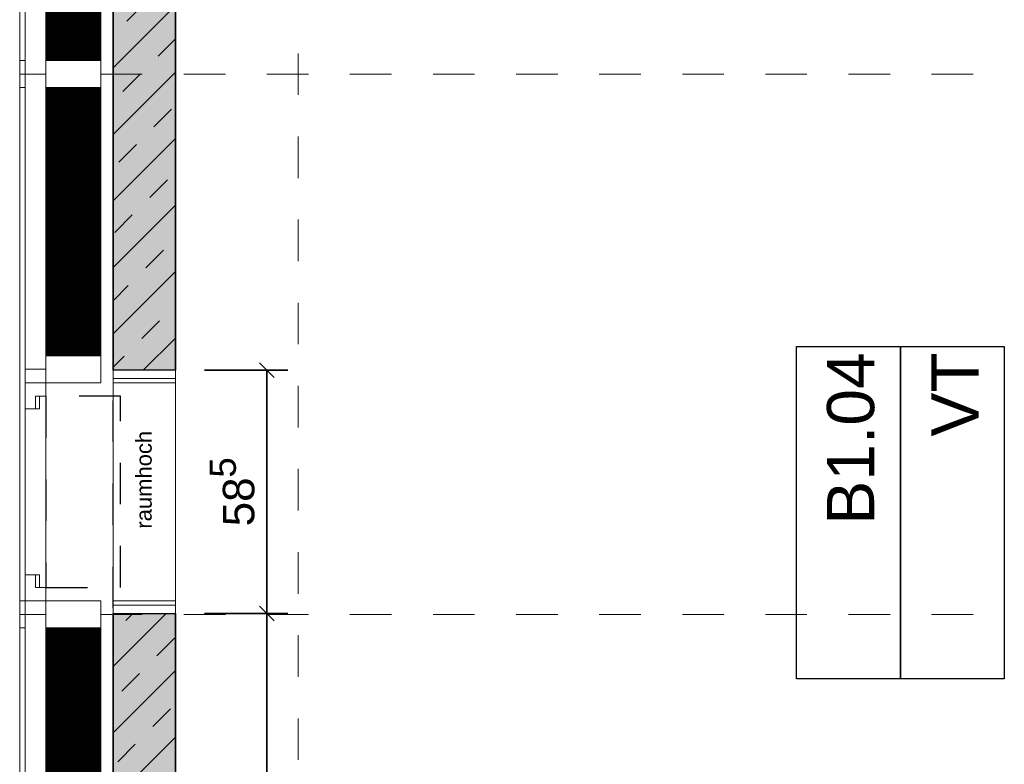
# Model space of a CAD drawing. Header units: metres. Extents: x -13 to 93, y -119 to 25.
# Tile 675 of 705: x 27.38 to 29.75, y -23.51 to -21.72. Entities that reach past the tile are written whole.
import ezdxf
from ezdxf.enums import TextEntityAlignment as Align

# ---------------------------------------------------------------- set-up
doc = ezdxf.new("R2010")
doc.units = ezdxf.units.M
doc.header["$LTSCALE"] = 0.00508
doc.header["$PDMODE"] = 1
doc.header["$PDSIZE"] = -2
for name, pattern in [('STYLE_05', [0.19684, 0.069505, -0.127335]), ('STYLE_06', [1.0537, 0.590515, -0.19684, 0.069505, -0.19684]), ('STYLE_11', [0.393677, 0.196838, -0.196838])]:
    doc.linetypes.add(name, pattern=pattern)
doc.layers.get('0').update_dxf_attribs({"lineweight": 18})
for name, color, linetype, lineweight in [('3-0-0 Dämmung', 7, 'Continuous', 18), ('3-3-0 AW Fassade', 7, 'Continuous', 18), ('3-4-0 Innenwände', 7, 'Continuous', 35), ('3-4-0-1 IW Beton', 7, 'Continuous', 35), ('3-4-5 IWBekleidungen', 7, 'Continuous', 25), ('3-4-9 WSonstiges VED', 7, 'STYLE_11', 25), ('3-5-9 DeckenSonstig VED', 7, 'STYLE_11', 25), ('Ans-Kante', 7, 'Continuous', 18), ('Bemaßung', 7, 'Continuous', 18), ('Keine', 7, 'Continuous', 18), ('Plan-Achse', 1, 'STYLE_06', 18), ('Plan-Achsen-Fassade', 1, 'STYLE_06', 18), ('Plan-Raumstempel', 7, 'Continuous', 13), ('Plan-Text-Hinweis', 7, 'Continuous', 13)]:
    doc.layers.add(name, color=color, linetype=linetype, lineweight=lineweight)
doc.layers.get('0').freeze()
doc.styles.add('Arial', font='ARIAL.TTF')
doc.dimstyles.new('MTZ_200', dxfattribs={"dimtxt": 0.075762, "dimasz": 0.000706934, "dimexe": 0.001, "dimexo": 0.003, "dimgap": 0.0001, "dimtad": 1, "dimdec": 4, "dimzin": 11, "dimtxsty": 'Arial', "dimblk": 'VW_SLASH', "dimcen": 0, "dimdle": 0.001, "dimazin": 0, "dimtfac": 1, "dimtdec": 4, "dimtix": 1, "dimtmove": 0, "dimatfit": 0, "dimldrblk": 'VW_FILLEDARROW', "dimfxl": 0, "dimfrac": 2, "dimtolj": 1, "dimtzin": 11, "dimarcsym": 0})
pattern_1 = [(45, (0, 0), (0.16, 0), []), (45, (0.08, 0), (0.16, 0), [0.06, -0.06])]
pattern_2 = [(45, (0, 0), (0.0003175, -0.0003175), [])]
pattern_3 = [(-45, (0, 0), (0.0003175, 0.0003175), [])]

# ---------------------------------------------------------------- blocks, each defined once
blk = doc.blocks.new('S_Profil_Fassade_Büro')
at = {"layer": '3-3-0 AW Fassade', "color": 7}
blk.add_line((-0.132, 0), (-0.195, 0), dxfattribs=at)
for points in [[(-0.195, 0.0325), (-0.182, 0.0325), (-0.182, -0.0325), (-0.195, -0.0325)], [(-0.132, 0.0325), (0, 0.0325), (0, -0.0325), (-0.132, -0.0325)]]:
    blk.add_lwpolyline(points, close=True, dxfattribs=at)
blk = doc.blocks.new('*D258')
at = {"layer": 'Bemaßung', "color": 0, "lineweight": -2}
for p, q in [((-5.4249, -5.1975), (-5.4249, -5.1475)), ((-5.5749, -5.1975), (-5.3749, -5.1975)), ((-5.4249, -7.55), (-5.4249, -5.1975)), ((-5.2749, -7.55), (-5.4749, -7.55)), ((-5.4249, -7.6), (-5.4249, -7.55))]:
    blk.add_line(p, q, dxfattribs=at)
at = {"layer": 'Bemaßung', "color": 0, "lineweight": 20}
for p, q in [((-5.4072, -5.2152), (-5.4425, -5.1798)), ((-5.4425, -7.5323), (-5.4072, -7.5677))]:
    blk.add_line(p, q, dxfattribs=at)
at = {"layer": 'Defpoints', "color": 0, "lineweight": 0}
for p in [(-5.795, -5.1975), (-5.4249, -7.55), (-5.35, -7.55)]:
    blk.add_point(p, dxfattribs=at)
at = {"color": 0, "lineweight": -2}
blk.add_wipeout([(-5.4295, -6.5254), (-5.4295, -6.3197), (-5.5516, -6.3197), (-5.5516, -6.5254)], dxfattribs=at).dxf.layer = 'Bemaßung'
at = {"layer": 'Bemaßung', "color": 0, "insert": (-5.531, -6.5254), "char_height": 0.07576, "attachment_point": 1, "rotation": 90, "line_spacing_factor": 0.967741, "style": 'Arial'}
blk.add_mtext('2,35', dxfattribs=at)
at = {"color": 0, "lineweight": -2}
blk.add_wipeout([(-5.4785, -6.3201), (-5.4785, -6.2221), (-5.5798, -6.2221), (-5.5798, -6.3201)], dxfattribs=at).dxf.layer = 'Bemaßung'
at = {"layer": 'Bemaßung', "color": 0, "insert": (-5.5627, -6.2711), "char_height": 0.06314, "attachment_point": 2, "rotation": 90, "line_spacing_factor": 0.967741, "style": 'Arial'}
blk.add_mtext('25', dxfattribs=at)
blk = doc.blocks.new('VW_FILLEDARROW')
at = {"color": 0, "lineweight": -2}
blk.add_solid([(0, 0), (0, 0), (0, 0)], dxfattribs=at)
blk = doc.blocks.new('VW_SLASH')
at = {"color": 0, "linetype": 'ByBlock', "lineweight": -2}
blk.add_line((0, 0), (-1, 0), dxfattribs=at)
at = {"color": 0, "linetype": 'ByBlock', "lineweight": 20}
blk.add_line((0, 0), (0, 0), dxfattribs=at)
blk = doc.blocks.new('*D259')
at = {"layer": 'Bemaßung', "color": 0, "lineweight": 20}
for p, q in [((-5.4072, -4.6302), (-5.4425, -4.5948)), ((-5.4425, -5.1798), (-5.4072, -5.2152))]:
    blk.add_line(p, q, dxfattribs=at)
at = {"layer": 'Bemaßung', "color": 0, "lineweight": -2}
for p, q in [((-5.5749, -4.6125), (-5.3749, -4.6125)), ((-5.4249, -4.6625), (-5.4249, -4.6125)), ((-5.4249, -4.6125), (-5.4249, -5.1975)), ((-5.4249, -5.1975), (-5.4249, -5.1475)), ((-5.5749, -5.1975), (-5.3749, -5.1975))]:
    blk.add_line(p, q, dxfattribs=at)
at = {"layer": 'Defpoints', "color": 0, "lineweight": 0}
for p in [(-5.72, -4.6125), (-5.4249, -4.6125), (-5.795, -5.1975)]:
    blk.add_point(p, dxfattribs=at)
at = {"color": 0, "lineweight": -2}
blk.add_wipeout([(-5.4295, -4.988), (-5.4295, -4.8705), (-5.5516, -4.8705), (-5.5516, -4.988)], dxfattribs=at).dxf.layer = 'Bemaßung'
at = {"layer": 'Bemaßung', "color": 0, "insert": (-5.531, -4.988), "char_height": 0.07576, "attachment_point": 1, "rotation": 90, "line_spacing_factor": 0.967741, "style": 'Arial'}
blk.add_mtext('58', dxfattribs=at)
at = {"color": 0, "lineweight": -2}
blk.add_wipeout([(-5.4785, -4.8708), (-5.4785, -4.8217), (-5.5798, -4.8217), (-5.5798, -4.8708)], dxfattribs=at).dxf.layer = 'Bemaßung'
at = {"layer": 'Bemaßung', "color": 0, "insert": (-5.5627, -4.8463), "char_height": 0.0631, "attachment_point": 2, "rotation": 90, "line_spacing_factor": 0.967741, "style": 'Arial'}
blk.add_mtext('5', dxfattribs=at)
blk = doc.blocks.new('*U480')
at = {"layer": '3-3-0 AW Fassade', "color": 7}
blk.add_line((0.162, -0.0025), (0.225, -0.0025), dxfattribs=at)
for points in [[(0.03, 0.03), (0.162, 0.03), (0.162, -0.035), (0.03, -0.035)], [(0.212, 0.03), (0.225, 0.03), (0.225, -0.035), (0.212, -0.035)]]:
    blk.add_lwpolyline(points, close=True, dxfattribs=at)
blk = doc.blocks.new('*U481')
at = {"layer": '3-3-0 AW Fassade', "color": 7}
blk.add_line((0.162, 0.5875), (0.212, 0.5875), dxfattribs=at)
blk.add_lwpolyline([(0.03, 0.62), (0.162, 0.62), (0.162, 0.555), (0.03, 0.555)], close=True, dxfattribs=at)
blk = doc.blocks.new('S_Fenster_Kern')
at = {"color": 7}
blk.add_wipeout([(0.177, 0.5225), (0.177, 0.4925), (0.212, 0.4925), (0.212, 0.0925), (0.177, 0.0925), (0.177, 0.0625), (0.162, 0.0625), (0.162, 0.5225)], dxfattribs=at).dxf.layer = '3-3-0 AW Fassade'
at = {"layer": '3-3-0 AW Fassade', "color": 7}
blk.add_lwpolyline([(0.177, 0.5225), (0.177, 0.4925), (0.212, 0.4925), (0.212, 0.0925), (0.177, 0.0925), (0.177, 0.0625), (0.162, 0.0625), (0.162, 0.5225)], close=True, dxfattribs=at)
at = {"color": 7}
for points in [[(0.187, 0.4925), (0.212, 0.4925), (0.212, 0.555), (0.162, 0.555), (0.162, 0.5225), (0.187, 0.5225)], [(0.187, 0.0925), (0.212, 0.0925), (0.212, 0.03), (0.162, 0.03), (0.162, 0.0625), (0.187, 0.0625)]]:
    blk.add_wipeout(points, dxfattribs=at).dxf.layer = '3-3-0 AW Fassade'
at = {"layer": '3-3-0 AW Fassade', "color": 7}
for points in [[(0.187, 0.4925), (0.212, 0.4925), (0.212, 0.555), (0.162, 0.555), (0.162, 0.5225), (0.187, 0.5225)], [(0.187, 0.0925), (0.212, 0.0925), (0.212, 0.03), (0.162, 0.03), (0.162, 0.0625), (0.187, 0.0625)]]:
    blk.add_lwpolyline(points, close=True, dxfattribs=at)
at = {"layer": '3-4-9 WSonstiges VED', "linetype": 'STYLE_05'}
blk.add_lwpolyline([(-0.018, 0.5225), (0.162, 0.5225), (0.162, 0.0625), (-0.018, 0.0625)], close=True, dxfattribs=at)
at = {"layer": '3-3-0 AW Fassade', "color": 7}
for name in ['*U481', '*U480']:
    blk.add_blockref(name, (0, 0), dxfattribs=at)
blk = doc.blocks.new('S_Türnr')
at = {"layer": 'Plan-Text-Hinweis', "color": 7, "linetype": 'Continuous', "lineweight": 25}
for points in [[(-0.4, 0.25), (0.4, 0.25), (0.4, 0), (-0.4, 0)], [(-0.4, 0), (0.4, 0), (0.4, -0.25), (-0.4, -0.25)]]:
    blk.add_lwpolyline(points, close=True, dxfattribs=at)
at = {"layer": 'Keine', "color": 0, "flags": 1}
blk.add_attdef('Plannummer', (-0.4, -0.4546), '', height=0.1136, dxfattribs=at)
at = {"layer": 'Plan-Raumstempel', "color": 7, "style": 'Arial'}
for tag, p in [('Türnummer', (0.3857, 0.1768)), ('Brand', (0.3857, -0.0745))]:
    blk.add_attdef(tag, text='', height=0.1136, dxfattribs=at).set_placement(p, align=Align.TOP_RIGHT)
blk = doc.blocks.new('kern_labor_laborfall (2D)')
at = {"layer": '3-4-0-1 IW Beton', "linetype": 'Continuous', "lineweight": 0}
for points in [[(-5.795, -1.4), (-5.645, -1.4), (-5.645, -4.6125), (-5.795, -4.6125)], [(-5.795, -5.1975), (-5.645, -5.1975), (-5.645, -7.385), (-5.795, -7.385)]]:
    blk.add_hatch(color=255, dxfattribs=at).paths.add_polyline_path(points)
at = {"layer": '3-4-0-1 IW Beton', "linetype": 'Continuous', "lineweight": 13}
h = blk.add_hatch(dxfattribs=at)
h.set_pattern_fill('STAHLBETON_1_50', style=0, pattern_type=2)
h.set_pattern_definition(pattern_1)
h.paths.add_polyline_path([(-5.795, -1.4), (-5.645, -1.4), (-5.645, -4.6125), (-5.795, -4.6125)])
h = blk.add_hatch(dxfattribs=at)
h.set_pattern_fill('STAHLBETON_1_50', style=0, pattern_type=2)
h.set_pattern_definition(pattern_1)
h.paths.add_polyline_path([(-5.795, -5.1975), (-5.645, -5.1975), (-5.645, -7.385), (-5.795, -7.385)])
at = {"layer": '3-4-0-1 IW Beton', "color": 7, "lineweight": 35}
for points in [[(-5.795, -1.4), (-5.645, -1.4), (-5.645, -4.6125), (-5.795, -4.6125)], [(-5.795, -5.1975), (-5.645, -5.1975), (-5.645, -7.385), (-5.795, -7.385)]]:
    blk.add_lwpolyline(points, close=True, dxfattribs=at)
at = {"layer": '3-4-5 IWBekleidungen', "color": 7, "linetype": 'Continuous', "lineweight": 18}
for points in [[(-5.645, -4.6325), (-5.645, -4.6425), (-5.795, -4.6425), (-5.795, -4.6325)], [(-5.795, -5.1675), (-5.645, -5.1675), (-5.645, -5.1775), (-5.795, -5.1775)]]:
    blk.add_lwpolyline(points, close=True, dxfattribs=at)
at = {"layer": 'Ans-Kante', "color": 8}
blk.add_line((-5.645, -4.6425), (-5.645, -5.1675), dxfattribs=at)
at = {"layer": 'Keine', "color": 7, "insert": (-5.74018396, -4.99356047), "char_height": 0.037881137, "attachment_point": 1, "rotation": 90, "line_spacing_factor": 0.970546, "style": 'Arial'}
blk.add_mtext('raumhoch', dxfattribs=at)
for points in [[(-5.795, -4.6125), (-5.645, -4.6125), (-5.645, -4.6325), (-5.795, -4.6325)], [(-5.795, -5.1775), (-5.645, -5.1775), (-5.645, -5.1975), (-5.795, -5.1975)]]:
    blk.add_wipeout(points).dxf.layer = '3-3-0 AW Fassade'
at = {"layer": '3-3-0 AW Fassade'}
for points in [[(-5.795, -4.6125), (-5.645, -4.6125), (-5.645, -4.6325), (-5.795, -4.6325)], [(-5.795, -5.1775), (-5.645, -5.1775), (-5.645, -5.1975), (-5.795, -5.1975)]]:
    blk.add_lwpolyline(points, close=True, dxfattribs=at)
at = {"layer": 'Ans-Kante', "color": 8}
blk.add_line((-5.795, -4.6425), (-5.795, -5.1675), dxfattribs=at)
at = {"layer": 'Bemaßung'}
dim = blk.add_linear_dim(base=(-5.4248535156, -7.55), p1=(-5.795, -5.1975), p2=(-5.35, -7.55), angle=90, dimstyle='MTZ_200', override={"dimtxt": 0.001515, "dimgap": 0.005, "dimdec": 8, "dimlfac": 50, "dimpost": '<>m', "dimtxsty": 'Arial', "dimtmove": 2}, dxfattribs=at)
dim.commit()
dim.dimension.update_dxf_attribs({"geometry": '*D258', "text_midpoint": (-5.4248535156, -6.37375)})
dim = blk.add_linear_dim(base=(-5.4248535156, -4.6125), p1=(-5.795, -5.1975), p2=(-5.72, -4.6125), angle=90, dimstyle='MTZ_200', override={"dimtxt": 0.001515, "dimgap": 0.005, "dimdec": 8, "dimlfac": 50, "dimpost": '<>m', "dimtxsty": 'Arial', "dimtmove": 2}, dxfattribs=at)
dim.commit()
dim.dimension.update_dxf_attribs({"geometry": '*D259', "text_midpoint": (-5.4248535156, -4.32)})

msp = doc.modelspace()

# ---------------------------------------------------------------- linework, layer by layer
at = {"layer": '3-3-0 AW Fassade'}
msp.add_lwpolyline([(27.393, -1.05), (27.443, -1.05), (27.443, -25.2725), (27.393, -25.2725)], close=True, dxfattribs=at)
at = {"layer": 'Ans-Kante', "color": 8}
msp.add_line((27.38, -1.09875), (27.38, -25.24), dxfattribs=at)
at = {"layer": 'Plan-Achsen-Fassade', "color": 9}
for p, q in [((27.575, -21.85), (41.525, -21.85)), ((27.575, -23.15), (41.525, -23.15))]:
    msp.add_line(p, q, dxfattribs=at)

# ---------------------------------------------------------------- block references
at = {"layer": '3-3-0 AW Fassade', "color": 7}
for p in [(27.575, -21.85), (27.575, -23.15)]:
    msp.add_blockref('S_Profil_Fassade_Büro', p, dxfattribs=at)

# ---------------------------------------------------------------- next in the draw order: block references
at = {"layer": '3-4-0 Innenwände', "color": 7}
msp.add_blockref('kern_labor_laborfall (2D)', (33.4, -17.95), dxfattribs=at)

# ---------------------------------------------------------------- next in the draw order: wipeouts: each hides what was drawn before it
at = {"color": 7}
for points in [[(27.443, -20.5825), (27.575, -20.5825), (27.575, -21.8175), (27.443, -21.8175)], [(27.443, -21.8825), (27.443, -22.5275), (27.575, -22.5275), (27.575, -21.8825)], [(27.443, -23.1825), (27.443, -24.4175), (27.575, -24.4175), (27.575, -23.1825)]]:
    msp.add_wipeout(points, dxfattribs=at).dxf.layer = '3-0-0 Dämmung'

# ---------------------------------------------------------------- next in the draw order: hatches: boundary and pattern name
at = {"layer": '3-0-0 Dämmung', "linetype": 'Continuous', "lineweight": 5}
h = msp.add_hatch(dxfattribs=at)
h.set_pattern_fill('D_MMUNG_1_50', style=0, pattern_type=2)
h.set_pattern_definition(pattern_2)
h.paths.add_polyline_path([(27.443, -20.5825), (27.575, -20.5825), (27.575, -21.8175), (27.443, -21.8175)])
at = {"layer": '3-0-0 Dämmung', "linetype": 'Continuous', "lineweight": 13}
h = msp.add_hatch(dxfattribs=at)
h.set_pattern_fill('D_MMUNG_1_50-1', style=0, pattern_type=2)
h.set_pattern_definition(pattern_3)
h.paths.add_polyline_path([(27.443, -20.5825), (27.575, -20.5825), (27.575, -21.8175), (27.443, -21.8175)])
at = {"layer": '3-0-0 Dämmung', "linetype": 'Continuous', "lineweight": 5}
h = msp.add_hatch(dxfattribs=at)
h.set_pattern_fill('D_MMUNG_1_50', style=0, pattern_type=2)
h.set_pattern_definition(pattern_2)
h.paths.add_polyline_path([(27.443, -21.8825), (27.443, -22.5275), (27.575, -22.5275), (27.575, -21.8825)])
at = {"layer": '3-0-0 Dämmung', "linetype": 'Continuous', "lineweight": 13}
h = msp.add_hatch(dxfattribs=at)
h.set_pattern_fill('D_MMUNG_1_50-1', style=0, pattern_type=2)
h.set_pattern_definition(pattern_3)
h.paths.add_polyline_path([(27.443, -21.8825), (27.443, -22.5275), (27.575, -22.5275), (27.575, -21.8825)])
at = {"layer": '3-0-0 Dämmung', "linetype": 'Continuous', "lineweight": 5}
h = msp.add_hatch(dxfattribs=at)
h.set_pattern_fill('D_MMUNG_1_50', style=0, pattern_type=2)
h.set_pattern_definition(pattern_2)
h.paths.add_polyline_path([(27.443, -23.1825), (27.443, -24.4175), (27.575, -24.4175), (27.575, -23.1825)])
at = {"layer": '3-0-0 Dämmung', "linetype": 'Continuous', "lineweight": 13}
h = msp.add_hatch(dxfattribs=at)
h.set_pattern_fill('D_MMUNG_1_50-1', style=0, pattern_type=2)
h.set_pattern_definition(pattern_3)
h.paths.add_polyline_path([(27.443, -23.1825), (27.443, -24.4175), (27.575, -24.4175), (27.575, -23.1825)])

# ---------------------------------------------------------------- next in the draw order: linework, layer by layer
at = {"layer": '3-0-0 Dämmung', "color": 7}
for points in [[(27.443, -20.5825), (27.575, -20.5825), (27.575, -21.8175), (27.443, -21.8175)], [(27.443, -21.8825), (27.443, -22.5275), (27.575, -22.5275), (27.575, -21.8825)], [(27.443, -23.1825), (27.443, -24.4175), (27.575, -24.4175), (27.575, -23.1825)]]:
    msp.add_lwpolyline(points, close=True, dxfattribs=at)

# ---------------------------------------------------------------- next in the draw order: block references
at = {"layer": '3-3-0 AW Fassade', "color": 7, "xscale": -1}
msp.add_blockref('S_Fenster_Kern', (27.605, -23.1475), dxfattribs=at)

# ---------------------------------------------------------------- next in the draw order: linework, layer by layer
at = {"layer": '3-5-9 DeckenSonstig VED', "color": 7, "linetype": 'STYLE_05'}
msp.add_line((27.605, -25.335), (27.605, -0.165), dxfattribs=at)

# ---------------------------------------------------------------- next in the draw order: block references
at = {"layer": '3-4-0 Innenwände', "color": 7}
msp.add_blockref('kern_labor_laborfall (2D)', (33.4, -17.95), dxfattribs=at)

# ---------------------------------------------------------------- next in the draw order: linework, layer by layer
at = {"layer": 'Plan-Achse'}
msp.add_line((28.05, -118.5), (28.05, 6.75), dxfattribs=at)

# ---------------------------------------------------------------- next in the draw order: block references
at = {"layer": 'Plan-Text-Hinweis', "color": 7, "rotation": 90}
msp.add_blockref('S_Türnr', (29.5, -22.905), dxfattribs=at).add_auto_attribs({'Türnummer': 'B1.04', 'Brand': 'VT'})

doc.saveas('drawing.dxf')
